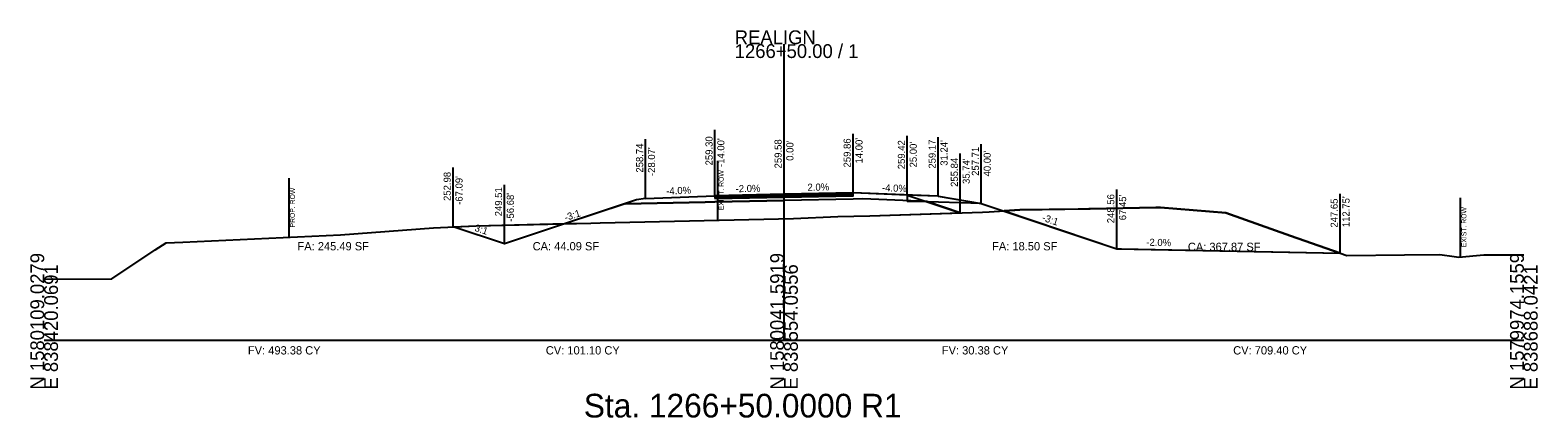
# Model space of a CAD drawing. Extents: x -26 to 6303, y -16 to 9563.
# Drawn here: x 3997.2 to 4302.8, y 9484.3 to 9562.8 of the extents above; entities that cross this region are included whole.
import ezdxf

# ---------------------------------------------------------------- set-up
doc = ezdxf.new("R2010")
doc.units = 0
for name, color, linetype in [('ASPHALT_19MM1', 7, 'Continuous'), ('ASPHALT_9_5MM1', 7, 'Continuous'), ('CONST_DCH', 7, 'Continuous'), ('CONST_LV3', 7, 'Continuous'), ('Default', 7, 'Continuous'), ('Draft_XS_Grid', 7, 'Continuous'), ('Draft_XS_Text', 7, 'Continuous'), ('DTM_TEMP_DROP', 7, 'Continuous'), ('DTM_X_GROUND', 7, 'Continuous'), ('X_TRANS_EOP', 7, 'Continuous'), ('XS_CELL', 7, 'Continuous'), ('XS_M_SHAPES_EARTHWORK', 7, 'Continuous'), ('XS_P_GROUND', 7, 'Continuous'), ('XS_P_ROW', 7, 'Continuous'), ('XS_P_SHOULDER', 7, 'Continuous'), ('XS_P_SUBGRADE_GRANULAR', 7, 'Continuous'), ('XS_P_TX_CLEARZONE', 7, 'Continuous'), ('XS_P_TX_FS_BS', 7, 'Continuous'), ('XS_SHEET_EW_TX_AREA', 7, 'Continuous'), ('XS_SHEET_EW_TX_VOLUME', 7, 'Continuous'), ('XS_X_ROW', 7, 'Continuous')]:
    doc.layers.add(name, color=color, linetype=linetype)

msp = doc.modelspace()

# ---------------------------------------------------------------- linework, layer by layer
at = {"layer": 'ASPHALT_19MM1'}
msp.add_lwpolyline([(4136, 9528.7), (4136, 9528.7), (4136, 9528.7), (4150, 9528.98), (4150, 9528.98), (4164, 9529.25), (4164, 9529.25), (4164, 9529.52), (4150, 9529.25), (4150, 9529.25), (4136, 9528.97), (4136, 9528.97), (4136, 9528.7)], dxfattribs=at)
at = {"layer": 'ASPHALT_9_5MM1'}
msp.add_lwpolyline([(4136, 9529.18), (4136, 9529.18), (4136, 9529.18), (4150, 9529.46), (4150, 9529.46), (4164, 9529.73), (4164, 9529.73), (4164, 9529.86), (4150, 9529.58), (4150, 9529.58), (4136, 9529.3), (4136, 9529.3), (4136, 9529.18)], dxfattribs=at)
at = {"layer": 'CONST_LV3'}
for points in [[(4164, 9529.86), (4150, 9529.58), (4150, 9529.58)], [(4181.24, 9529.17), (4164, 9529.86), (4164, 9529.86)]]:
    msp.add_lwpolyline(points, dxfattribs=at)
at = {"layer": 'Default'}
msp.add_lwpolyline([(4136, 9528.97), (4136, 9528.97), (4136, 9528.97), (4150, 9529.25), (4150, 9529.25), (4164, 9529.52), (4164, 9529.52), (4164, 9529.73), (4150, 9529.46), (4150, 9529.46), (4136, 9529.18), (4136, 9529.18), (4136, 9528.97)], dxfattribs=at)
at = {"layer": 'DTM_X_GROUND'}
msp.add_lwpolyline([(4000, 9512.38), (4013.75, 9512.48), (4022.5, 9518.31), (4024.74, 9519.73), (4028.14, 9519.87), (4060.1, 9521.35), (4078.93, 9522.78), (4087.56, 9523.21), (4110.84, 9523.76), (4112.76, 9523.81), (4151.95, 9524.67), (4160.94, 9525.05), (4167.37, 9525.25), (4190.25, 9525.98), (4191.57, 9526.06), (4197.84, 9526.41), (4211.49, 9526.61), (4212.09, 9526.62), (4225.39, 9526.91), (4225.74, 9526.92), (4226.32, 9526.88), (4239.6, 9525.8), (4252.69, 9521.16), (4264.12, 9517.17), (4275.8, 9517.31), (4282.98, 9517.38), (4285.89, 9516.96), (4286.81, 9516.83), (4290.4, 9517.19), (4291.88, 9517.34), (4300, 9517.32)], dxfattribs=at)
at = {"layer": 'XS_CELL'}
for p, q in [((4150, 9500), (4150, 9560)), ((4000, 9500), (4150, 9500)), ((4150, 9500), (4300, 9500))]:
    msp.add_line(p, q, dxfattribs=at)
at = {"layer": 'XS_M_SHAPES_EARTHWORK'}
for points in [[(4105.71, 9523.64), (4110.84, 9523.76), (4112.76, 9523.81), (4151.95, 9524.67), (4160.94, 9525.05), (4167.37, 9525.25), (4185.74, 9525.84), (4178.93, 9528.11), (4166, 9528.63), (4164, 9528.59), (4150, 9528.31), (4136, 9528.03), (4134, 9527.99), (4117.8, 9527.67)], [(4082.91, 9522.98), (4087.56, 9523.21), (4105.71, 9523.64), (4093.32, 9519.51)]]:
    msp.add_lwpolyline(points, close=True, dxfattribs=at)
at = {"layer": 'XS_P_GROUND'}
for points in [[(4121.93, 9528.74), (4120.09, 9528.43), (4093.32, 9519.51)], [(4175, 9529.42), (4185.74, 9525.84)], [(4181.24, 9529.17), (4190, 9527.71), (4217.45, 9518.56)], [(4093.32, 9519.51), (4082.91, 9522.98)], [(4217.45, 9518.56), (4218.45, 9518.54)], [(4218.45, 9518.54), (4262.75, 9517.65)]]:
    msp.add_lwpolyline(points, dxfattribs=at)
at = {"layer": 'XS_P_ROW'}
msp.add_line((4049.64, 9520.86), (4049.64, 9532.86), dxfattribs=at)
at = {"layer": 'XS_P_SHOULDER'}
for points in [[(4121.93, 9528.74), (4121.93, 9528.74), (4136, 9529.3)], [(4175, 9529.42), (4175, 9529.42), (4164, 9529.86)], [(4181.24, 9529.17), (4175, 9529.42), (4175, 9529.42)]]:
    msp.add_lwpolyline(points, dxfattribs=at)
at = {"layer": 'XS_P_SUBGRADE_GRANULAR'}
for points in [[(4136, 9528.03), (4136, 9528.03), (4150, 9528.31)], [(4164, 9528.59), (4150, 9528.31), (4150, 9528.31)], [(4178.93, 9528.11), (4166, 9528.63), (4166, 9528.63), (4164, 9528.59), (4164, 9528.59)], [(4175, 9529.42), (4175, 9528.15)], [(4190.03, 9527.7), (4177, 9528.13), (4177, 9528.13), (4177, 9528.13), (4175, 9528.15)], [(4117.8, 9527.67), (4117.8, 9527.67), (4134, 9527.99), (4134, 9527.99), (4136, 9528.03)]]:
    msp.add_lwpolyline(points, dxfattribs=at)
at = {"layer": 'XS_P_TX_CLEARZONE'}
for p, q in [((4121.93, 9528.74), (4121.93, 9540.74)), ((4136, 9529.3), (4136, 9542.66)), ((4150, 9529.58), (4150, 9541.58)), ((4164, 9529.86), (4164, 9541.86)), ((4175, 9529.42), (4175, 9541.42)), ((4181.24, 9529.17), (4181.24, 9541.17)), ((4185.74, 9525.84), (4185.74, 9537.84)), ((4190, 9527.71), (4190, 9539.71)), ((4082.91, 9522.98), (4082.91, 9534.98)), ((4093.32, 9519.51), (4093.32, 9531.51)), ((4217.45, 9518.56), (4217.45, 9530.56)), ((4262.75, 9517.65), (4262.75, 9529.65))]:
    msp.add_line(p, q, dxfattribs=at)
at = {"layer": 'XS_P_TX_FS_BS'}
for p, q in [((4197.84, 9526.41), (4194.62, 9526.23)), ((4194.62, 9526.23), (4217.45, 9518.56)), ((4217.45, 9518.56), (4262.75, 9517.65))]:
    msp.add_line(p, q, dxfattribs=at)
msp.add_lwpolyline([(4262.75, 9517.65), (4252.69, 9521.16), (4239.6, 9525.8), (4226.32, 9526.88), (4225.74, 9526.92), (4225.39, 9526.91), (4212.09, 9526.62), (4211.79, 9526.61), (4209.63, 9526.55), (4197.84, 9526.41)], dxfattribs=at)
at = {"layer": 'XS_X_ROW'}
for p, q in [((4136.56, 9524.34), (4136.56, 9536.34)), ((4287.15, 9516.86), (4287.15, 9528.86))]:
    msp.add_line(p, q, dxfattribs=at)

# ---------------------------------------------------------------- texts
at = {"layer": 'CONST_DCH'}
for p in [(4181.16, 9529.05), (4189.92, 9527.59)]:
    msp.add_text('X', height=0.24, dxfattribs=at).set_placement(p)
at = {"layer": 'Draft_XS_Grid'}
msp.add_text('-', height=0.0001, dxfattribs=at).set_placement((4000, 9500))
at = {"layer": 'Draft_XS_Text'}
msp.add_text('Sta. 1266+50.0000 R1', height=4.8, dxfattribs=at).set_placement((4109.41, 9484.35))
at = {"layer": 'DTM_TEMP_DROP'}
for p in [(4135.92, 9529.18), (4149.92, 9529.46), (4163.92, 9529.74)]:
    msp.add_text('X', height=0.24, dxfattribs=at).set_placement(p)
at = {"layer": 'X_TRANS_EOP'}
for p in [(4185.66, 9525.72), (4082.84, 9522.86)]:
    msp.add_text('X', height=0.24, dxfattribs=at).set_placement(p)
at = {"layer": 'XS_CELL'}
for s, p in [('REALIGN', (4140, 9560)), ('1266+50.00 / 1', (4140, 9557.2))]:
    msp.add_text(s, height=2.8, dxfattribs=at).set_placement(p)
for s, p in [('N 1580109.0279', (4000, 9490)), ('N 1580041.5919', (4150, 9490)), ('N 1579974.1559', (4300, 9490)), ('E 838420.0691', (4002.8, 9490)), ('E 838554.0556', (4152.8, 9490)), ('E 838688.0421', (4302.8, 9490))]:
    msp.add_text(s, height=2.8, rotation=90, dxfattribs=at).set_placement(p)
at = {"layer": 'XS_P_GROUND'}
msp.add_text('X', height=0.24, dxfattribs=at).set_placement((4174.92, 9529.3))
at = {"layer": 'XS_P_ROW'}
msp.add_text('PROP. ROW', height=1, rotation=90, dxfattribs=at).set_placement((4050.84, 9522.86))
at = {"layer": 'XS_P_SHOULDER'}
for p in [(4121.85, 9528.62), (4174.92, 9529.3), (4217.38, 9518.44)]:
    msp.add_text('X', height=0.24, dxfattribs=at).set_placement(p)
at = {"layer": 'XS_P_SUBGRADE_GRANULAR'}
for p in [(4185.66, 9525.72), (4093.25, 9519.39), (4262.67, 9517.53)]:
    msp.add_text('X', height=0.24, dxfattribs=at).set_placement(p)
at = {"layer": 'XS_P_TX_CLEARZONE'}
for s, p in [('259.30', (4135.52, 9535.44)), ("-14.00'", (4137.92, 9535.11)), ('259.58', (4149.52, 9534.83)), ("0.00'", (4151.92, 9536.37)), ('259.86', (4163.52, 9535.02)), ("14.00'", (4165.92, 9535.83)), ('259.42', (4174.52, 9534.66)), ('259.17', (4180.76, 9534.78)), ("31.24'", (4183.16, 9535.37)), ('258.74', (4121.45, 9533.98)), ("-28.07'", (4123.85, 9533.28)), ("25.00'", (4176.92, 9535.03)), ('257.71', (4189.52, 9533.32)), ("40.00'", (4191.92, 9533.2)), ('255.84', (4185.26, 9531.08)), ("35.74'", (4187.66, 9531.67)), ('252.98', (4082.43, 9528.23)), ("-67.09'", (4084.83, 9527.45)), ('249.51', (4092.84, 9525.12)), ("-56.68'", (4095.24, 9524.03)), ('248.56', (4216.97, 9523.72)), ("67.45'", (4219.37, 9524.32)), ('247.65', (4262.27, 9522.83)), ("112.75'", (4264.67, 9522.92))]:
    msp.add_text(s, height=1.44, rotation=90, dxfattribs=at).set_placement(p)
at = {"layer": 'XS_P_TX_FS_BS'}
for s, rotation, p in [('-2.0%', 1.1458, (4140.2, 9529.99)), ('2.0%', 1.1275, (4154.78, 9530.28)), ('-4.0%', 357.7094, (4169.85, 9530.22)), ('-4.0%', 2.2906, (4126.15, 9529.51)), ('-3:1', 17.8781, (4105.72, 9524.14)), ('-3:1', 341.5651, (4202.2, 9524.27)), ('3:1', 341.5651, (4087.15, 9522.2)), ('-2.0%', 358.8542, (4223.44, 9519.16))]:
    msp.add_text(s, height=1.44, rotation=rotation, dxfattribs=at).set_placement(p)
at = {"layer": 'XS_SHEET_EW_TX_AREA'}
for s, p in [('FA: 245.49 SF', (4051.36, 9518.22)), ('CA: 44.09 SF', (4099.03, 9518.22)), ('FA: 18.50 SF', (4192.19, 9518.22)), ('CA: 367.87 SF', (4231.88, 9518.09))]:
    msp.add_text(s, height=1.68, dxfattribs=at).set_placement(p)
at = {"layer": 'XS_SHEET_EW_TX_VOLUME'}
for s, p in [('FV: 493.38 CY', (4041.31, 9497.12)), ('CV: 101.10 CY', (4101.71, 9497.12)), ('FV: 30.38 CY', (4182, 9497.12)), ('CV: 709.40 CY', (4241.07, 9497.12))]:
    msp.add_text(s, height=1.68, dxfattribs=at).set_placement(p)
at = {"layer": 'XS_X_ROW'}
for p in [(4137.76, 9526.34), (4288.35, 9518.86)]:
    msp.add_text('EXIST. ROW', height=1, rotation=90, dxfattribs=at).set_placement(p)

doc.saveas('drawing.dxf')
